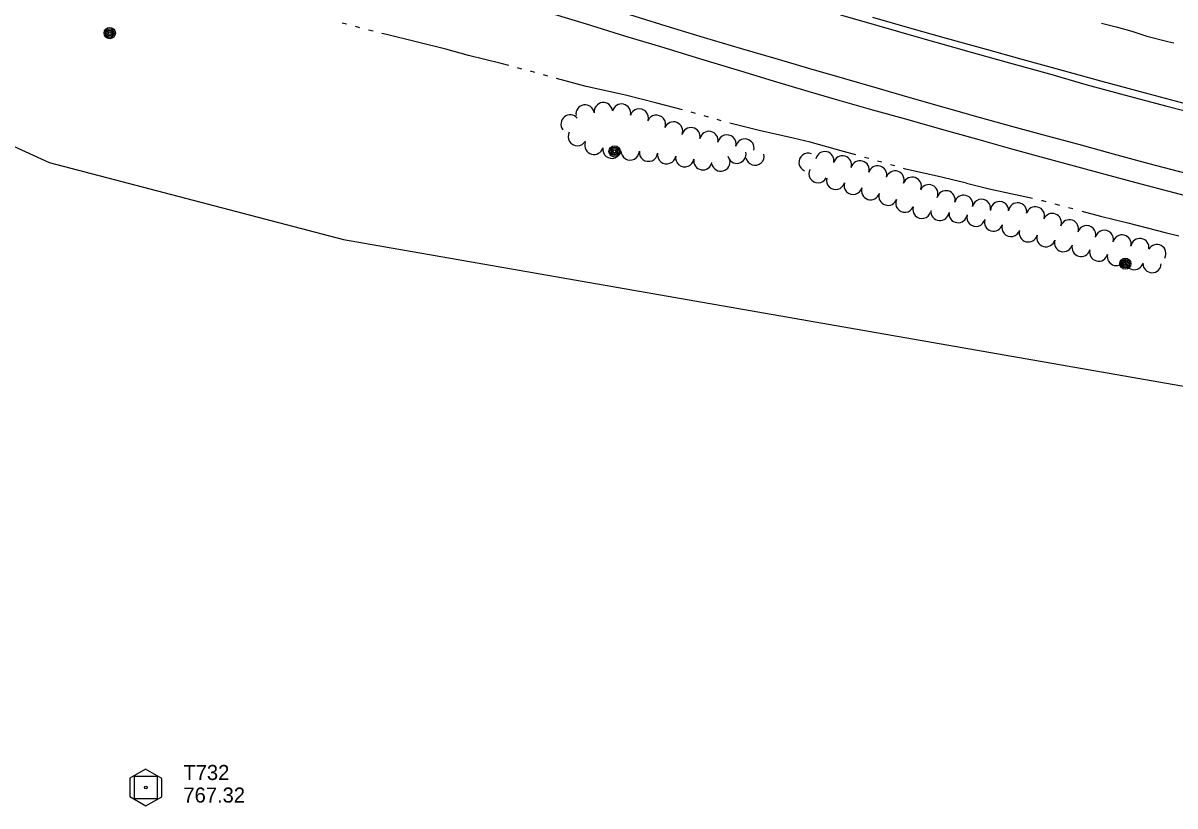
# Model space of a CAD drawing. Extents: x 589250 to 1188077, y 162953 to 363065.
# Drawn here: x 596372.4 to 596831.5, y 184044.7 to 184356.9 of the extents above; entities that cross this region are included whole.
import ezdxf

# ---------------------------------------------------------------- set-up
doc = ezdxf.new("R2010")
doc.units = 0
for name, color, linetype in [('E_LAND_TreeLine_P', 7, 'Continuous'), ('E_MAP_Control', 7, 'Continuous'), ('E_MAP_Limits', 7, 'Continuous'), ('E_MISCPROP', 7, 'Continuous'), ('E_RDWY', 7, 'Continuous'), ('E_RDWY_Gravel', 7, 'Continuous'), ('E_WTR_FlowLine', 7, 'Continuous')]:
    doc.layers.add(name, color=color, linetype=linetype)

msp = doc.modelspace()

# ---------------------------------------------------------------- linework, layer by layer
at = {"layer": 'E_LAND_TreeLine_P'}
for centre, radius, start, end in [((596603.67, 184321.49), 3.66, 6.4761, 186.4761), ((596596.41, 184320.58), 3.66, 8.7674, 188.7674), ((596610.91, 184320.92), 3.66, 347.1618, 167.1618), ((596617.96, 184318.99), 3.66, 343.8803, 163.8803), ((596590.45, 184316.62), 3.66, 38.856, 218.856), ((596624.83, 184316.47), 3.66, 339.5793, 159.5793), ((596631.64, 184313.8), 3.66, 338.1923, 158.1923), ((596593.31, 184311.57), 3.66, 151.278, 331.278), ((596638.6, 184311.52), 3.66, 348.1604, 168.1604), ((596645.76, 184310.02), 3.66, 348.7157, 168.7157), ((596652.93, 184308.59), 3.66, 347.3083, 167.3083), ((596599.96, 184308.12), 3.66, 163.4644, 343.4644), ((596607.09, 184306.54), 3.66, 171.7119, 351.7119), ((596660.07, 184306.97), 3.66, 346.7378, 166.7378), ((596614.37, 184305.85), 3.66, 178.3546, 358.3546), ((596621.66, 184305.35), 3.66, 172.6486, 352.6486), ((596628.91, 184304.35), 3.66, 170.8636, 350.8636), ((596636.13, 184303.19), 3.66, 170.8636, 350.8636), ((596643.34, 184301.93), 3.66, 169.9119, 349.9119), ((596650.52, 184301.43), 3.66, 194.6823, 14.6823), ((596656.89, 184304.57), 3.66, 192.5004, 12.5004), ((596664.11, 184303.83), 3.66, 191.5493, 11.5493), ((596685.24, 184301.32), 3.63, 66.9399, 246.9399), ((596691.93, 184301.99), 3.63, 347.6867, 167.6867), ((596698.99, 184300.28), 3.63, 344.2231, 164.2231), ((596689.23, 184296.79), 3.63, 151.8817, 331.8817), ((596705.98, 184298.31), 3.63, 344.2231, 164.2231), ((596712.98, 184296.34), 3.63, 344.3682, 164.3682), ((596719.93, 184294.26), 3.63, 340.2939, 160.2939), ((596696.22, 184294.08), 3.63, 164.3428, 344.3428), ((596703.22, 184292.12), 3.63, 164.3428, 344.3428), ((596726.77, 184291.81), 3.63, 340.2939, 160.2939), ((596710.16, 184289.99), 3.63, 162.296, 342.296), ((596717.09, 184287.78), 3.63, 162.296, 342.296), ((596733.39, 184288.82), 3.63, 335.5717, 155.5717), ((596740.23, 184286.37), 3.63, 345.5601, 165.5601), ((596723.79, 184285.01), 3.63, 155.8403, 335.8403), ((596747.27, 184284.58), 3.63, 346.9835, 166.9835), ((596754.36, 184282.98), 3.63, 347.9823, 167.9823), ((596761.54, 184282.07), 3.63, 358.8456, 178.8456), ((596768.77, 184281.55), 3.63, 351.1671, 171.1671), ((596730.61, 184282.55), 3.63, 163.0978, 343.0978), ((596737.82, 184281.71), 3.63, 174.156, 354.156), ((596745.04, 184280.86), 3.63, 171.8881, 351.8881), ((596752.15, 184279.4), 3.63, 166.3772, 346.3772), ((596775.85, 184279.97), 3.63, 345.1022, 165.1022), ((596782.6, 184277.31), 3.63, 339.2772, 159.2772), ((596759.14, 184277.44), 3.63, 163.603, 343.603), ((596766.09, 184275.31), 3.63, 161.9477, 341.9477), ((596789.42, 184274.8), 3.63, 341.0122, 161.0122), ((596796.3, 184272.47), 3.63, 345.103, 165.103), ((596773.03, 184273.17), 3.63, 164.8834, 344.8834), ((596780.04, 184271.27), 3.63, 164.353, 344.353), ((596787.04, 184269.31), 3.63, 164.353, 344.353), ((596803.32, 184270.61), 3.63, 345.103, 165.103), ((596810.35, 184268.77), 3.63, 345.5013, 165.5013), ((596817.47, 184267.34), 3.63, 350.8587, 170.8587), ((596794.04, 184267.35), 3.63, 164.353, 344.353), ((596801.06, 184265.51), 3.63, 166.0204, 346.0204), ((596824.26, 184264.91), 3.63, 331.2391, 151.2391), ((596808.12, 184263.77), 3.63, 166.8101, 346.8101), ((596815.2, 184262.11), 3.63, 166.8101, 346.8101), ((596822.33, 184260.91), 3.63, 178.9317, 358.9317)]:
    msp.add_arc(centre, radius, start, end, dxfattribs=at)
at = {"layer": 'E_MAP_Control'}
for p, q in [((596416.85, 184047.53), (596416.85, 184056.53)), ((596416.85, 184056.53), (596425.85, 184056.53)), ((596416.85, 184047.53), (596416.85, 184056.53)), ((596416.85, 184056.53), (596425.85, 184056.53)), ((596425.85, 184056.53), (596425.85, 184047.53)), ((596425.85, 184056.53), (596425.85, 184047.53)), ((596425.85, 184047.53), (596416.85, 184047.53)), ((596425.85, 184047.53), (596416.85, 184047.53))]:
    msp.add_line(p, q, dxfattribs=at)
msp.add_lwpolyline([(596414.94, 184055.79), (596414.94, 184048.4), (596421.39, 184044.67), (596427.79, 184048.34), (596427.79, 184055.67), (596421.27, 184059.39)], close=True, dxfattribs=at)
msp.add_lwpolyline([(596414.94, 184055.79), (596414.94, 184048.4), (596421.39, 184044.67), (596427.79, 184048.34), (596427.79, 184055.67), (596421.27, 184059.39)], close=True, dxfattribs=at)
msp.add_circle((596421.35, 184052.03), 0.546, dxfattribs=at)
msp.add_circle((596421.35, 184052.03), 0.546, dxfattribs=at)
at = {"layer": 'E_MAP_Limits'}
for p, q in [((596318.5, 184330.71), (596382.87, 184301.2)), ((596382.87, 184301.2), (596500.08, 184270.59)), ((596500.08, 184270.59), (597034.42, 184177.22))]:
    msp.add_line(p, q, dxfattribs=at)
at = {"layer": 'E_MISCPROP'}
for centre, radius in [((596407.01, 184352.82), 2.23), ((596407.01, 184352.82), 1.67), ((596407.01, 184352.82), 1.12), ((596407.01, 184352.82), 0.558), ((596608.13, 184305.64), 2.23), ((596608.13, 184305.64), 1.67), ((596608.13, 184305.64), 1.12), ((596608.13, 184305.64), 0.558), ((596811.67, 184260.9), 2.23), ((596811.67, 184260.9), 1.67), ((596811.67, 184260.9), 1.12), ((596811.67, 184260.9), 0.558)]:
    msp.add_circle(centre, radius, dxfattribs=at)
at = {"layer": 'E_RDWY'}
for p, q in [((596608.11, 184362.06), (596628.58, 184355.72)), ((596698.18, 184360.12), (596713.43, 184355.7)), ((596628.58, 184355.72), (596643.85, 184351.13)), ((596713.43, 184355.7), (596729.08, 184351.27)), ((596643.85, 184351.13), (596658.23, 184346.8)), ((596729.08, 184351.27), (596750.29, 184345.21)), ((596658.23, 184346.8), (596673.31, 184342.49)), ((596750.29, 184345.21), (596766.39, 184340.67)), ((596673.31, 184342.49), (596685.4, 184338.83)), ((596766.39, 184340.67), (596781.42, 184336.54)), ((596685.4, 184338.83), (596699.8, 184334.71)), ((596699.8, 184334.71), (596712.7, 184330.95)), ((596781.42, 184336.54), (596795.98, 184332.39)), ((596712.7, 184330.95), (596724.87, 184327.45)), ((596795.98, 184332.39), (596811.2, 184328.28)), ((596724.87, 184327.45), (596740.24, 184323.04)), ((596811.2, 184328.28), (596828.22, 184323.76)), ((596740.24, 184323.04), (596753.8, 184319.16)), ((596828.22, 184323.76), (596844.82, 184319.45)), ((596753.8, 184319.16), (596766.34, 184315.69)), ((596766.34, 184315.69), (596778.53, 184312.43)), ((596778.53, 184312.43), (596793, 184308.51)), ((596793, 184308.51), (596806.82, 184304.66)), ((596806.82, 184304.66), (596821.08, 184300.89)), ((596821.08, 184300.89), (596835.83, 184296.97))]:
    msp.add_line(p, q, dxfattribs=at)
at = {"layer": 'E_RDWY_Gravel'}
for p, q in [((596584.09, 184360.43), (596596.84, 184356.5)), ((596710.87, 184359.21), (596725.71, 184354.93)), ((596596.84, 184356.5), (596612.15, 184351.78)), ((596725.71, 184354.93), (596740.29, 184350.83)), ((596612.15, 184351.78), (596627.84, 184347.06)), ((596740.29, 184350.83), (596756.17, 184346.43)), ((596627.84, 184347.06), (596642.37, 184342.63)), ((596756.17, 184346.43), (596770.5, 184342.47)), ((596642.37, 184342.63), (596658.29, 184337.77)), ((596770.5, 184342.47), (596785.49, 184338.33)), ((596658.29, 184337.77), (596671.34, 184333.84)), ((596785.49, 184338.33), (596802.33, 184333.63)), ((596671.34, 184333.84), (596685.19, 184329.68)), ((596802.33, 184333.63), (596819.52, 184329.05)), ((596685.19, 184329.68), (596697.95, 184325.99)), ((596697.95, 184325.99), (596710.94, 184322.27)), ((596819.52, 184329.05), (596839.47, 184323.69)), ((596710.94, 184322.27), (596725.04, 184318.35)), ((596725.04, 184318.35), (596737.5, 184314.82)), ((596737.5, 184314.82), (596753.25, 184310.41)), ((596753.25, 184310.41), (596765.42, 184306.91)), ((596765.42, 184306.91), (596779.47, 184303.08)), ((596779.47, 184303.08), (596791.3, 184299.92)), ((596791.3, 184299.92), (596803.53, 184296.56)), ((596803.53, 184296.56), (596817.84, 184292.78)), ((596817.84, 184292.78), (596838.55, 184287.34))]:
    msp.add_line(p, q, dxfattribs=at)
at = {"layer": 'E_WTR_FlowLine'}
for p, q in [((596499.61, 184356.79), (596499.6, 184356.79)), ((596501.36, 184356.34), (596499.61, 184356.79)), ((596506.63, 184354.98), (596504.87, 184355.43)), ((596511.9, 184353.62), (596510.14, 184354.07)), ((596517.22, 184352.24), (596515.42, 184352.71)), ((596802.12, 184356.86), (596808.09, 184355.4)), ((596808.09, 184355.4), (596814.32, 184353.56)), ((596814.32, 184353.56), (596820.24, 184351.61)), ((596540.96, 184346.39), (596517.22, 184352.24)), ((596820.24, 184351.61), (596828.68, 184349.54)), ((596828.68, 184349.54), (596830.94, 184348.9)), ((596549.99, 184343.88), (596540.96, 184346.39)), ((596562.91, 184340.68), (596549.99, 184343.88)), ((596566.01, 184339.87), (596562.91, 184340.68)), ((596571.2, 184338.52), (596569.47, 184338.97)), ((596576.37, 184337.12), (596574.64, 184337.6)), ((596581.53, 184335.68), (596579.81, 184336.16)), ((596596.88, 184331.56), (596584.97, 184334.73)), ((596610.12, 184328.59), (596596.88, 184331.56)), ((596612.56, 184328.04), (596610.12, 184328.59)), ((596624.95, 184324.9), (596612.56, 184328.04)), ((596635.21, 184322.22), (596624.95, 184324.9)), ((596640.38, 184320.79), (596638.66, 184321.28)), ((596645.53, 184319.34), (596643.82, 184319.82)), ((596650.69, 184317.88), (596648.97, 184318.36)), ((596665.82, 184313.96), (596654.13, 184316.92)), ((596679.32, 184310.92), (596665.82, 184313.96)), ((596686.06, 184309.4), (596679.32, 184310.92)), ((596699.43, 184305.65), (596686.06, 184309.4)), ((596704.34, 184304.27), (596699.43, 184305.65)), ((596709.5, 184302.82), (596707.78, 184303.3)), ((596714.65, 184301.35), (596712.93, 184301.84)), ((596719.8, 184299.87), (596718.08, 184300.37)), ((596724.1, 184298.64), (596723.23, 184298.89)), ((596736.67, 184295.78), (596724.1, 184298.64)), ((596748.44, 184292.97), (596736.67, 184295.78)), ((596748.44, 184292.97), (596757.4, 184290.77)), ((596757.4, 184290.77), (596767.88, 184288.53)), ((596767.88, 184288.53), (596774.63, 184286.96)), ((596778.25, 184286.12), (596778.65, 184286.03)), ((596778.65, 184286.03), (596780.04, 184285.67)), ((596783.63, 184284.73), (596785.42, 184284.26)), ((596789.01, 184283.32), (596790.8, 184282.85)), ((596794.38, 184281.9), (596801.76, 184279.91)), ((596801.76, 184279.91), (596812.64, 184277.2)), ((596812.64, 184277.2), (596820.41, 184275.19)), ((596820.41, 184275.19), (596827.5, 184273.36)), ((596827.5, 184273.36), (596832.95, 184271.98))]:
    msp.add_line(p, q, dxfattribs=at)

# ---------------------------------------------------------------- texts
at = {"layer": 'E_MAP_Control'}
for s, p in [('T732', (596436.35, 184055.03)), ('T732', (596436.35, 184055.03)), ('767.32', (596436.35, 184046.03)), ('767.32', (596436.35, 184046.03))]:
    msp.add_text(s, height=6, dxfattribs=at).set_placement(p)

doc.saveas('drawing.dxf')
